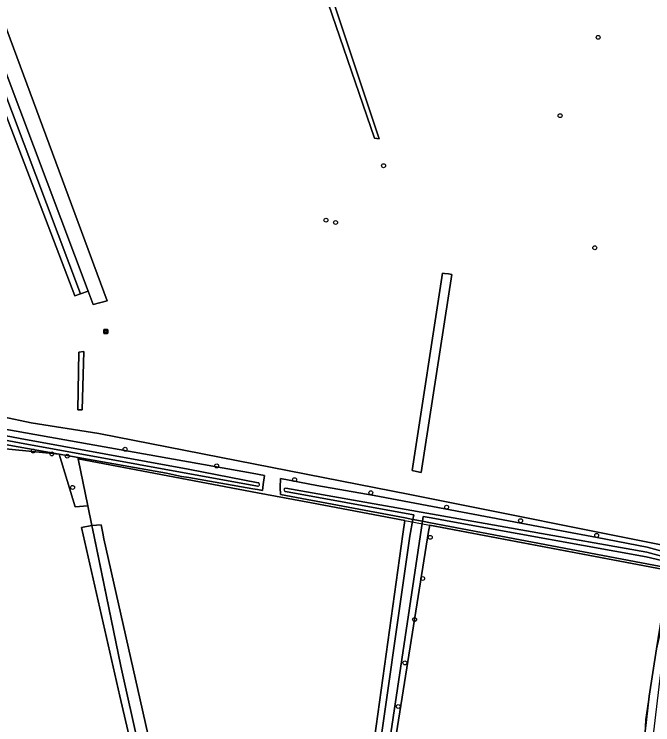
# Model space of a CAD drawing. Extents: x 164494 to 166241, y 382475 to 384495.
# Drawn here: x 165004.2 to 165163.4, y 383537.6 to 383714.6 of the extents above; entities that cross this region are included whole.
import ezdxf

# ---------------------------------------------------------------- set-up
doc = ezdxf.new("R2010")
doc.units = 0
for name, color, linetype in [('IMGEO_Boom', 7, 'Continuous'), ('IMGEO_Bouwland', 7, 'Continuous'), ('IMGEO_Grasland_agrarisch', 7, 'Continuous'), ('IMGEO_Grasland_overig', 7, 'Continuous'), ('IMGEO_Groenvoorziening', 7, 'Continuous'), ('IMGEO_Hek', 7, 'Continuous'), ('IMGEO_Loofbos', 7, 'Continuous'), ('IMGEO_Oever', 7, 'Continuous'), ('IMGEO_Voetpad_halfverhard', 7, 'Continuous'), ('IMGEO_Waterloop', 7, 'Continuous'), ('IMGEO_Wegwijzer', 7, 'Continuous')]:
    doc.layers.add(name, color=color, linetype=linetype)

msp = doc.modelspace()

# ---------------------------------------------------------------- linework, layer by layer
at = {"layer": 'IMGEO_Boom'}
for centre in [(165149.77, 383708.85), (165140.29, 383689.34), (165096.28, 383676.88), (165081.93, 383663.32), (165084.33, 383662.74), (165148.92, 383656.43), (165008.98, 383605.82), (165013.62, 383605.1), (165031.88, 383606.26), (165017.46, 383604.53), (165054.7, 383602.1), (165074.11, 383598.67), (165018.79, 383596.75), (165093.12, 383595.42), (165112, 383591.83), (165130.44, 383588.45), (165107.91, 383584.31), (165149.39, 383584.79), (165106.03, 383574.06), (165104.02, 383563.83), (165101.6, 383553.04), (165099.95, 383542.17)]:
    msp.add_circle(centre, 0.489, dxfattribs=at)
at = {"layer": 'IMGEO_Bouwland'}
for points in [[(165070.74, 383756.95), (165095.19, 383683.58), (165094.03, 383683.77), (165069.15, 383756.41)], [(165113.32, 383649.8), (165105.69, 383600.45), (165103.75, 383600.87), (165103.45, 383600.94), (165110.98, 383650.12), (165111.49, 383650.06), (165112.48, 383649.92)], [(165021.58, 383630.63), (165021.18, 383616.11), (165020.13, 383616.03), (165020.36, 383630.43)]]:
    msp.add_lwpolyline(points, close=True, dxfattribs=at)
for points in [[(164999.29, 383719.09), (165027.4, 383643.26), (165023.9, 383642.33), (165022.66, 383645.63), (165020.73, 383644.93), (165019.36, 383644.46), (164990.71, 383719.49)], [(164987.22, 383617.3), (165008.51, 383612.87), (165025.3, 383610.21), (165102.82, 383594.97), (165169.18, 383581.72)]]:
    msp.add_lwpolyline(points, dxfattribs=at)
at = {"layer": 'IMGEO_Grasland_agrarisch'}
for points in [[(164974.35, 383611.81), (164970.6, 383612.41), (164967.11, 383612.96), (164967.11, 383612.24), (164968.48, 383607.36), (164969.03, 383604.62), (164971.54, 383597.29), (164973.11, 383592.03), (164977, 383579.1), (164981.06, 383566.91), (164989.48, 383539.45), (164997.4, 383510.55), (164997.74, 383510.6), (164995.51, 383518.81), (164998.25, 383519.23), (164984.55, 383568.05), (164971.06, 383610.94), (164996.14, 383606.9), (165015.42, 383605.02), (164999.61, 383607.84), (164987.41, 383609.77), (164980.94, 383610.91)], [(165015.42, 383605.02), (164996.14, 383606.9), (164971.06, 383610.94), (164984.55, 383568.05), (164998.25, 383519.23), (165000.55, 383511.04), (165036.43, 383516.65), (165037.14, 383516.76), (165035.14, 383525.13), (165030.59, 383544.75), (165021.01, 383586.79), (165023.61, 383587.29), (165022.62, 383592.14), (165019.44, 383591.92)], [(165085.73, 383469.23), (165085.03, 383469.37), (165092.78, 383525.31), (165101.06, 383585.06), (165101.6, 383588.5), (165078.35, 383592.91), (165064.91, 383595.43), (165020.22, 383603.83), (165022.62, 383592.14), (165023.61, 383587.29), (165025.88, 383587.42), (165026.35, 383585.36), (165026.6, 383583.92), (165041.76, 383516.57), (165051.95, 383468.78), (165052.53, 383466.48), (165084, 383461.43), (165085.8, 383461.14), (165086.93, 383469.05)], [(165087.6, 383460.85), (165120.5, 383455.57), (165137.71, 383452.81), (165146.12, 383454.14), (165151.58, 383456.21), (165153.4, 383457.64), (165159.48, 383476.07), (165160.71, 383492.77), (165160.54, 383516.17), (165161.13, 383519.91), (165161.5, 383535.99), (165162.48, 383544.71), (165164.33, 383556.52), (165167.42, 383576.04), (165107.84, 383587.32), (165107.52, 383585.73), (165088.86, 383468.79), (165088.13, 383468.87), (165086.93, 383469.05), (165085.8, 383461.14)]]:
    msp.add_lwpolyline(points, close=True, dxfattribs=at)
at = {"layer": 'IMGEO_Grasland_overig'}
for points in [[(164963.99, 383617.99), (165063.54, 383600.29), (165066.62, 383599.75), (165066.32, 383597.46), (165066.11, 383595.98), (165064.85, 383596.21), (165063.67, 383596.42), (165047.75, 383599.22), (165045.91, 383599.47), (165042.23, 383600.26), (165026.22, 383603.09), (165020.18, 383604.17), (165020.22, 383603.83), (165064.91, 383595.43), (165078.35, 383592.91), (165101.6, 383588.5), (165101.06, 383585.06), (165092.78, 383525.31)], [(165169.18, 383581.72), (165102.82, 383594.97), (165025.3, 383610.21), (165008.51, 383612.87), (164987.22, 383617.3)], [(165093.96, 383522.35), (165102.82, 383584.59), (165103.58, 383588.78), (165101.7, 383589.14), (165070.61, 383595.01), (165070.56, 383596.7), (165070.61, 383598.97), (165079.66, 383597.25), (165093.97, 383594.7), (165140.61, 383585.93), (165149.5, 383584.27), (165161.94, 383581.89), (165168.67, 383580.07)], [(165044.15, 383492.19), (165030.79, 383552.26), (165024.1, 383584.92), (165023.61, 383587.29), (165021.01, 383586.79), (165030.59, 383544.75), (165035.14, 383525.13)]]:
    msp.add_lwpolyline(points, dxfattribs=at)
for points in [[(165022.62, 383592.14), (165020.22, 383603.83), (165020.18, 383604.17), (165015.42, 383605.02), (165019.44, 383591.92)], [(165168.46, 383576.5), (165107.96, 383587.93), (165105.99, 383588.31), (165088.13, 383468.87), (165088.86, 383468.79), (165107.52, 383585.73), (165107.84, 383587.32), (165167.42, 383576.04), (165164.33, 383556.52), (165166.35, 383565.77), (165167.07, 383569.32), (165167.77, 383572.79)]]:
    msp.add_lwpolyline(points, close=True, dxfattribs=at)
at = {"layer": 'IMGEO_Groenvoorziening'}
msp.add_lwpolyline([(164927.7, 383692), (164989.19, 383722.73), (164990.71, 383719.49), (164992.61, 383719.6), (165020.73, 383644.93), (165022.66, 383645.63), (164991.9, 383727.14), (164990.82, 383729.99), (164989.81, 383729.48), (164977.89, 383723.43), (164974.05, 383721.63), (164968.25, 383718.66), (164954.72, 383711.67), (164940.08, 383703.71), (164928.81, 383698.02), (164884.02, 383674.85), (164880.93, 383673.27), (164849.26, 383657.07), (164840.2, 383651.69), (164828.27, 383644.18), (164817.85, 383637.08), (164811.53, 383631.8)], close=True, dxfattribs=at)
at = {"layer": 'IMGEO_Hek'}
for points in [[(165120.5, 383455.57), (165048.52, 383467.13), (165044.15, 383492.19), (165030.79, 383552.26), (165020.22, 383603.83), (165064.91, 383595.43)], [(165064.91, 383595.43), (165078.35, 383592.91), (165167.42, 383576.04), (165164.33, 383556.52)], [(165164.33, 383556.52), (165162.5, 383545.03)], [(165162.5, 383545.03), (165161.53, 383538.9), (165160.54, 383516.17), (165160.71, 383492.77), (165159.48, 383476.07), (165153.4, 383457.64), (165151.58, 383456.21), (165146.12, 383454.14), (165137.71, 383452.81), (165120.5, 383455.57)]]:
    msp.add_lwpolyline(points, dxfattribs=at)
at = {"layer": 'IMGEO_Loofbos'}
for points in [[(165070.74, 383756.95), (165069.15, 383756.41), (165094.03, 383683.77), (165095.19, 383683.58)], [(164992.61, 383719.6), (164990.71, 383719.49), (165019.36, 383644.46), (165020.73, 383644.93)], [(165113.32, 383649.8), (165112.48, 383649.92), (165111.49, 383650.06), (165110.98, 383650.12), (165103.45, 383600.94), (165103.75, 383600.87), (165105.69, 383600.45)], [(165020.13, 383616.03), (165021.18, 383616.11), (165021.58, 383630.63), (165020.36, 383630.43)], [(165041.02, 383516.3), (165041.76, 383516.57), (165026.6, 383583.92), (165026.35, 383585.36), (165025.88, 383587.42), (165023.61, 383587.29), (165024.1, 383584.92), (165030.79, 383552.26), (165044.15, 383492.19), (165048.52, 383467.13), (165052.53, 383466.48), (165051.95, 383468.78), (165050.54, 383468.61)]]:
    msp.add_lwpolyline(points, close=True, dxfattribs=at)
at = {"layer": 'IMGEO_Oever'}
for points in [[(165064.87, 383597.04), (165005.54, 383607.85), (164992.18, 383610.36), (164967.25, 383613.99), (164967.11, 383612.96), (164970.6, 383612.41), (164974.35, 383611.81), (164980.94, 383610.91), (164987.41, 383609.77), (164999.61, 383607.84), (165015.42, 383605.02), (165020.18, 383604.17), (165026.22, 383603.09), (165042.23, 383600.26), (165045.91, 383599.47), (165047.75, 383599.22), (165063.67, 383596.42), (165064.85, 383596.21), (165066.11, 383595.98), (165066.32, 383597.46), (165066.62, 383599.75), (165063.54, 383600.29), (164963.99, 383617.99)], [(164983.07, 383613.24), (165005.7, 383608.91), (165047.63, 383601.27), (165065, 383597.92)], [(165093.97, 383594.7), (165079.66, 383597.25), (165070.61, 383598.97), (165070.56, 383596.7), (165070.61, 383595.01), (165101.7, 383589.14), (165103.58, 383588.78), (165103.8, 383589.94), (165101.94, 383590.28), (165071.83, 383595.74)], [(165071.9, 383596.56), (165161.89, 383580.59), (165168.31, 383578.87), (165168.67, 383580.07), (165161.94, 383581.89), (165149.5, 383584.27), (165140.61, 383585.93), (165093.97, 383594.7)]]:
    msp.add_lwpolyline(points, dxfattribs=at)
msp.add_lwpolyline([(165113.93, 383588.11), (165108.16, 383589.15), (165106.17, 383589.51), (165105.99, 383588.31), (165107.96, 383587.93), (165168.46, 383576.5), (165168.52, 383577.35), (165165.63, 383578.51), (165161.71, 383579.46)], close=True, dxfattribs=at)
for centre, radius, start, end in [((165064.93, 383597.48), 0.447, 262.3201, 80.4217), ((165071.88, 383596.15), 0.412, 86.7258, 263.2504)]:
    msp.add_arc(centre, radius, start, end, dxfattribs=at)
at = {"layer": 'IMGEO_Voetpad_halfverhard'}
msp.add_lwpolyline([(164999.29, 383719.09), (164998.2, 383721.96), (164995.52, 383728.97), (164991.9, 383727.14), (165022.66, 383645.63), (165023.9, 383642.33), (165027.4, 383643.26)], close=True, dxfattribs=at)
at = {"layer": 'IMGEO_Waterloop'}
for points in [[(164918.69, 383601.54), (164936.64, 383606.53), (164957.87, 383612.41), (164963.86, 383613.91), (164965.11, 383614.07), (164965.36, 383613.22), (164967.11, 383612.96), (164967.25, 383613.99), (164992.18, 383610.36), (165005.54, 383607.85), (165064.87, 383597.04)], [(165065, 383597.92), (165047.63, 383601.27), (165005.7, 383608.91), (164983.07, 383613.24)], [(165071.83, 383595.74), (165101.94, 383590.28), (165103.8, 383589.94), (165103.58, 383588.78), (165105.99, 383588.31), (165106.17, 383589.51), (165108.16, 383589.15), (165113.93, 383588.11), (165161.71, 383579.46), (165165.63, 383578.51), (165168.52, 383577.35), (165168.46, 383576.5), (165170.71, 383576.2), (165170.85, 383576.82), (165171.26, 383578.63), (165171.43, 383579.41), (165168.67, 383580.07), (165168.31, 383578.87), (165161.89, 383580.59), (165071.9, 383596.56)]]:
    msp.add_lwpolyline(points, dxfattribs=at)
for points in [[(165085.73, 383469.23), (165086.93, 383469.05), (165088.13, 383468.87), (165105.99, 383588.31), (165103.58, 383588.78), (165102.82, 383584.59), (165093.96, 383522.35), (165088.36, 383482.97)], [(165170.71, 383576.2), (165168.46, 383576.5), (165167.77, 383572.79), (165167.07, 383569.32), (165166.35, 383565.77), (165164.33, 383556.52), (165162.48, 383544.71), (165161.5, 383535.99), (165161.13, 383519.91), (165161.45, 383519.65), (165162.83, 383519.67), (165163.04, 383519.85), (165163.43, 383533.8), (165165.53, 383551.96), (165167.37, 383562.39), (165168.76, 383567.63)]]:
    msp.add_lwpolyline(points, close=True, dxfattribs=at)
for centre, radius, start, end in [((165064.93, 383597.48), 0.447, 262.3201, 80.4217), ((165071.88, 383596.15), 0.412, 86.7258, 263.2504)]:
    msp.add_arc(centre, radius, start, end, dxfattribs=at)
at = {"layer": 'IMGEO_Wegwijzer'}
for p, q in [((165026.58, 383635.19), (165026.58, 383635.99)), ((165026.58, 383635.99), (165026.58, 383635.19)), ((165026.68, 383636.09), (165027.46, 383636.09)), ((165027.46, 383636.09), (165026.68, 383636.09)), ((165027.56, 383635.99), (165027.56, 383635.19)), ((165027.56, 383635.19), (165027.56, 383635.99)), ((165027.46, 383635.09), (165026.68, 383635.09)), ((165026.68, 383635.09), (165027.46, 383635.09))]:
    msp.add_line(p, q, dxfattribs=at)
for points in [[(165026.68, 383635.82), (165027.46, 383635.82), (165027.46, 383635.36), (165026.68, 383635.36), (165026.68, 383635.82)], [(165026.74, 383635.76), (165026.74, 383635.42), (165027.4, 383635.42), (165027.4, 383635.76), (165026.74, 383635.76)]]:
    msp.add_lwpolyline(points, dxfattribs=at)
for centre, start, end in [((165026.68, 383635.99), 90, 180), ((165026.68, 383635.99), 90, 180), ((165027.46, 383635.99), 0, 90), ((165027.46, 383635.99), 360, 90), ((165026.68, 383635.19), 180, 270), ((165026.68, 383635.19), 180, 270), ((165027.46, 383635.19), 270, 0), ((165027.46, 383635.19), 270, 0)]:
    msp.add_arc(centre, 0.1, start, end, dxfattribs=at)

doc.saveas('drawing.dxf')
